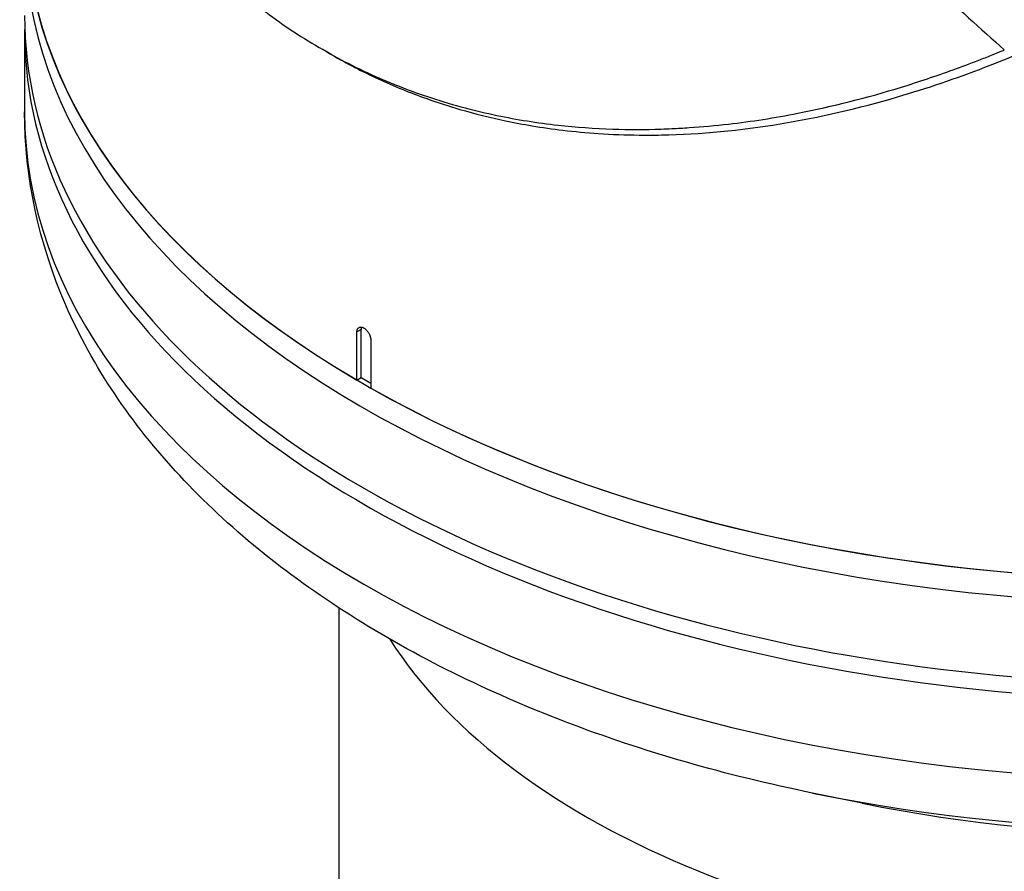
# Model space of a CAD drawing. Header units: millimetres. Extents: x 0 to 4378, y 0 to 2376.
# Tile 585 of 656: x 2574 to 2624, y 1345 to 1388. Entities that reach past the tile are written whole.
import ezdxf

# ---------------------------------------------------------------- set-up
doc = ezdxf.new("R2010")
doc.units = ezdxf.units.MM
doc.header["$LTSCALE"] = 0.2
doc.layers.add('01_Object Line', color=4, linetype='Continuous')

# ---------------------------------------------------------------- blocks, each defined once
blk = doc.blocks.new('A$C0a0b2bc4')
for p, q in [((-163.935, 528.65), (-163.935, 524.568)), ((-148.277, 527.467), (-148.777, 527.755)), ((-146.794, 513.464), (-147.006, 513.342)), ((-147.006, 510.892), (-147.006, 513.342)), ((-146.794, 511.015), (-146.794, 513.464)), ((-146.299, 512.934), (-146.299, 510.484)), ((-147.006, 510.892), (-146.794, 511.015)), ((-146.794, 511.015), (-146.299, 510.729)), ((-147.935, 499.284), (-147.935, 211.033)), ((-121.268, 489.322), (-123.801, 489.84))]:
    blk.add_line(p, q)
for centre, major_axis, start_param, end_param in [((-104.935, 534.774), (-59, 0), 0, 0.776923), ((-104.935, 534.774), (-59, 0), 0, 3.081783), ((-104.935, 533.549), (-59, 0), 0, 3.122595), ((-104.935, 534.774), (59, 0), 3.935465, 6.223376), ((-104.935, 529.467), (-59, 0), 0, 3.141593), ((-104.935, 528.65), (59, 0), 3.129608, 6.29517), ((-104.935, 524.568), (59, 0), 3.141593, 6.283185), ((-146.44, 513.26), (0.25, -0.433), 3.582692, 3.926991), ((-104.935, 506.197), (43, 0), 3.491426, 5.933352), ((-104.935, 520.649), (-56.6, 0), 1.230959, 1.910633), ((-104.935, 515.995), (-49, 0), 1.230959, 1.910633)]:
    blk.add_ellipse(centre, major_axis=major_axis, ratio=0.57735, start_param=start_param, end_param=end_param)
for points, knots in [([(-161.001, 540.868), (-160.685, 540.265), (-160.354, 539.673), (-159.548, 538.317), (-159.062, 537.564), (-158.277, 536.442), (-157.995, 536.058), (-157.399, 535.278), (-157.083, 534.883), (-155.985, 533.575), (-155.164, 532.703), (-153.452, 531.081), (-152.563, 530.332), (-150.71, 528.948), (-149.749, 528.315), (-147.753, 527.166), (-146.722, 526.651), (-145.394, 526.083), (-145.125, 525.972), (-144.313, 525.653), (-143.765, 525.456), (-142.646, 525.089), (-142.076, 524.921), (-140.964, 524.626), (-140.422, 524.498), (-138.851, 524.17), (-137.811, 524.004), (-135.837, 523.784), (-134.909, 523.718), (-133.155, 523.66), (-132.332, 523.66), (-131.322, 523.693), (-131.141, 523.7), (-130.666, 523.721), (-130.373, 523.738), (-129.412, 523.803), (-128.744, 523.864), (-126.901, 524.077), (-125.724, 524.261), (-122.781, 524.838), (-121.016, 525.287), (-118.382, 526.099), (-117.507, 526.393), (-116.198, 526.866), (-115.763, 527.029), (-115.111, 527.282), (-114.894, 527.367), (-114.569, 527.498), (-114.461, 527.541), (-114.298, 527.607), (-114.244, 527.63), (-114.107, 527.686), (-114.045, 527.712), (-114.028, 527.719)], [-1.275153, -1.275153, -1.275153, -1.275153, -1.227433, -1.227433, -1.163698, -1.163698, -1.129562, -1.129562, -1.093177, -1.093177, -1.00619, -1.00619, -0.920956, -0.920956, -0.836083, -0.836083, -0.751282, -0.751282, -0.729918, -0.729918, -0.687272, -0.687272, -0.643998, -0.643998, -0.603688, -0.603688, -0.528052, -0.528052, -0.461946, -0.461946, -0.404194, -0.404194, -0.391585, -0.391585, -0.371173, -0.371173, -0.325131, -0.325131, -0.244387, -0.244387, -0.123217, -0.123217, -0.062639, -0.062639, -0.032351, -0.032351, -0.017206, -0.017206, -0.009634, -0.009634, -0.005847, -0.005847, -0.000001, -0.000001, -0.000001, -0.000001]), ([(-148.277, 527.467), (-147.51, 527.024), (-146.723, 526.617), (-145.113, 525.873), (-144.29, 525.538), (-142.894, 525.04), (-142.328, 524.857), (-140.993, 524.467), (-140.22, 524.273), (-138.989, 524.014), (-138.538, 523.928), (-137.567, 523.766), (-137.046, 523.691), (-135.922, 523.557), (-135.319, 523.501), (-134.019, 523.414), (-133.321, 523.387), (-132.247, 523.377), (-131.873, 523.378), (-129.497, 523.424), (-127.476, 523.617), (-123.451, 524.28), (-121.454, 524.743), (-116.489, 526.201), (-113.533, 527.346), (-109.912, 529.049), (-109.191, 529.403), (-107.936, 530.046), (-107.401, 530.329), (-106.066, 531.054), (-105.271, 531.505), (-104.086, 532.204), (-103.693, 532.44), (-102.657, 533.075), (-102.185, 533.376), (-102.129, 533.412)], [0.000001, 0.000001, 0.000001, 0.000001, 0.325166, 0.325166, 0.650896, 0.650896, 0.868444, 0.868444, 1.158549, 1.158549, 1.324267, 1.324267, 1.513648, 1.513648, 1.730037, 1.730037, 1.977393, 1.977393, 2.109307, 2.109307, 2.812707, 2.812707, 3.503991, 3.503991, 4.540775, 4.540775, 4.800171, 4.800171, 4.99486, 4.99486, 5.286433, 5.286433, 5.43222, 5.43222, 5.671546, 5.671546, 5.671546, 5.671546]), ([(-123.801, 489.84), (-128.203, 490.738), (-132.437, 491.955), (-140.351, 494.988), (-144.032, 496.804), (-150.643, 500.996), (-153.577, 503.374), (-158.491, 508.663), (-160.474, 511.582), (-163.202, 517.85), (-163.935, 521.204), (-163.935, 524.568)], [1.125235, 1.125235, 1.125235, 1.125235, 1.371427, 1.371427, 1.617619, 1.617619, 1.863811, 1.863811, 2.110003, 2.110003, 2.356194, 2.356194, 2.356194, 2.356194]), ([(-147.006, 513.342), (-147.006, 513.358), (-147.005, 513.374), (-147.003, 513.389), (-147.002, 513.405), (-146.999, 513.419), (-146.996, 513.433), (-146.993, 513.444), (-146.99, 513.455), (-146.986, 513.465), (-146.982, 513.478), (-146.976, 513.49), (-146.97, 513.501), (-146.964, 513.512), (-146.957, 513.522), (-146.949, 513.532), (-146.943, 513.539), (-146.936, 513.546), (-146.929, 513.552), (-146.92, 513.559), (-146.911, 513.566), (-146.901, 513.572), (-146.891, 513.577), (-146.88, 513.582), (-146.869, 513.585), (-146.86, 513.588), (-146.851, 513.59), (-146.841, 513.592), (-146.829, 513.593), (-146.816, 513.594), (-146.803, 513.593), (-146.79, 513.593), (-146.777, 513.591), (-146.763, 513.588), (-146.752, 513.586), (-146.742, 513.583), (-146.731, 513.58), (-146.719, 513.576), (-146.706, 513.571), (-146.693, 513.565), (-146.68, 513.559), (-146.667, 513.553), (-146.654, 513.545), (-146.64, 513.537), (-146.625, 513.528), (-146.611, 513.517), (-146.596, 513.507), (-146.582, 513.496), (-146.568, 513.483), (-146.557, 513.474), (-146.547, 513.465), (-146.537, 513.455), (-146.523, 513.442), (-146.51, 513.428), (-146.497, 513.413), (-146.485, 513.399), (-146.472, 513.383), (-146.46, 513.368), (-146.451, 513.355), (-146.441, 513.342), (-146.433, 513.329), (-146.421, 513.312), (-146.411, 513.295), (-146.401, 513.278), (-146.391, 513.26), (-146.381, 513.242), (-146.373, 513.224), (-146.366, 513.21), (-146.359, 513.195), (-146.353, 513.181), (-146.345, 513.162), (-146.338, 513.144), (-146.332, 513.125), (-146.326, 513.106), (-146.321, 513.088), (-146.316, 513.069), (-146.313, 513.055), (-146.31, 513.042), (-146.308, 513.028), (-146.305, 513.011), (-146.302, 512.995), (-146.301, 512.979), (-146.3, 512.963), (-146.299, 512.948), (-146.299, 512.934)], [0, 0, 0, 0, 0.03829, 0.03829, 0.03829, 0.076591, 0.076591, 0.076591, 0.107468, 0.107468, 0.107468, 0.145759, 0.145759, 0.145759, 0.184062, 0.184062, 0.184062, 0.214935, 0.214935, 0.214935, 0.253227, 0.253227, 0.253227, 0.291531, 0.291531, 0.291531, 0.322405, 0.322405, 0.322405, 0.361439, 0.361439, 0.361439, 0.400471, 0.400471, 0.400471, 0.429877, 0.429877, 0.429877, 0.464938, 0.464938, 0.464938, 0.5, 0.5, 0.5, 0.539018, 0.539018, 0.539018, 0.57806, 0.57806, 0.57806, 0.607468, 0.607468, 0.607468, 0.645759, 0.645759, 0.645759, 0.684062, 0.684062, 0.684062, 0.714935, 0.714935, 0.714935, 0.753227, 0.753227, 0.753227, 0.791531, 0.791531, 0.791531, 0.822405, 0.822405, 0.822405, 0.861439, 0.861439, 0.861439, 0.900471, 0.900471, 0.900471, 0.929877, 0.929877, 0.929877, 0.965821, 0.965821, 0.965821, 1, 1, 1, 1])]:
    blk.add_open_spline(points, degree=3, knots=knots)
blk.add_open_spline([(-121.386, 534.42), (-118.903, 532.133), (-116.45, 529.899), (-114.028, 527.719)], degree=3)

msp = doc.modelspace()

# ---------------------------------------------------------------- block references
at = {"layer": '01_Object Line'}
msp.add_blockref('A$C0a0b2bc4', (2737.807, 859.146), dxfattribs=at)

doc.saveas('drawing.dxf')
